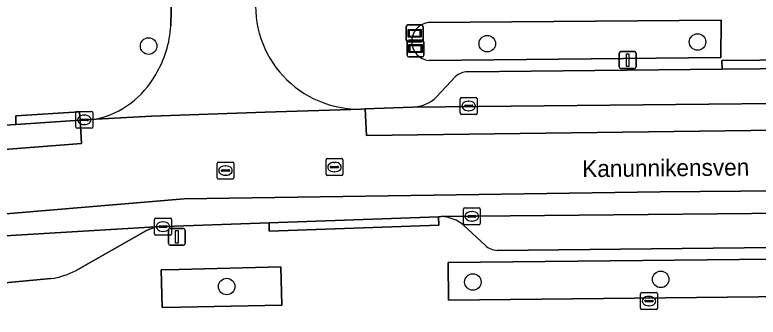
# Model space of a CAD drawing. Extents: x 163426 to 164192, y 380329 to 381641.
# Drawn here: x 163603.52 to 163647.51, y 380906.63 to 380924.51 of the extents above; entities that cross this region are included whole.
import ezdxf

# ---------------------------------------------------------------- set-up
doc = ezdxf.new("R2010")
doc.units = 0
for name, color, linetype in [('IMGEO_Boom', 7, 'Continuous'), ('IMGEO_Fietspad_gesloten', 7, 'Continuous'), ('IMGEO_Groenvoorziening', 7, 'Continuous'), ('IMGEO_Informatiebord', 7, 'Continuous'), ('IMGEO_Kolk', 7, 'Continuous'), ('IMGEO_Lichtmast', 7, 'Continuous'), ('IMGEO_Openbare_ruimte_label', 7, 'Continuous'), ('IMGEO_Parkeervlak_open', 7, 'Continuous'), ('IMGEO_Rijbaan_lokaal_gesloten', 7, 'Continuous'), ('IMGEO_Rijbaan_lokaal_open', 7, 'Continuous'), ('IMGEO_Rioolput', 7, 'Continuous'), ('IMGEO_Voetpad_open', 7, 'Continuous')]:
    doc.layers.add(name, color=color, linetype=linetype)

msp = doc.modelspace()

# ---------------------------------------------------------------- linework, layer by layer
at = {"layer": 'IMGEO_Boom'}
for centre in [(163643.924, 380922.903), (163611.434, 380922.659), (163631.478, 380922.8), (163641.743, 380908.859), (163616.056, 380908.436), (163630.625, 380908.704)]:
    msp.add_circle(centre, 0.489, dxfattribs=at)
at = {"layer": 'IMGEO_Fietspad_gesloten'}
for points in [[(163715.728, 380914.962), (163682.084, 380914.454), (163682.039, 380914.453), (163667.849, 380914.247), (163641.715, 380914.042), (163613.539, 380913.634), (163595.47, 380912.102), (163586.588, 380911.285), (163562.905, 380908.63), (163550.246, 380906.894), (163542.996, 380905.847), (163538.913, 380905.03), (163527.53, 380902.17), (163513.545, 380898.902), (163493.877, 380894.347), (163483.589, 380891.82), (163479.526, 380890.822)], [(163601.938, 380911.38), (163611.837, 380911.964), (163618.562, 380912.211), (163628.596, 380912.566), (163628.743, 380912.571), (163673.666, 380913.023), (163675.009, 380913.044), (163678.795, 380913.049), (163682.067, 380913.066), (163713.656, 380913.052)]]:
    msp.add_lwpolyline(points, dxfattribs=at)
at = {"layer": 'IMGEO_Groenvoorziening'}
msp.add_lwpolyline([(163628.032, 380921.806), (163645.308, 380921.975), (163645.314, 380924.2), (163627.97, 380924.049)], dxfattribs=at)
for points in [[(163629.184, 380907.627), (163673.23, 380908.111), (163673.245, 380910.312), (163629.158, 380909.857)], [(163619.252, 380909.602), (163613.248, 380909.445), (163612.181, 380909.417), (163612.239, 380907.192), (163613.32, 380907.214), (163619.327, 380907.336)]]:
    msp.add_lwpolyline(points, close=True, dxfattribs=at)
msp.add_arc((163628.128, 380922.931), 1.129, 98.0255, 265.1412, dxfattribs=at)
at = {"layer": 'IMGEO_Informatiebord'}
for p, q in [((163626.686, 380923.01), (163626.686, 380923.81)), ((163626.686, 380923.81), (163626.686, 380923.01)), ((163626.786, 380923.91), (163627.576, 380923.91)), ((163627.576, 380923.91), (163626.786, 380923.91)), ((163627.676, 380923.81), (163627.676, 380923.01)), ((163627.676, 380923.01), (163627.676, 380923.81)), ((163626.734, 380922.116), (163626.734, 380922.916)), ((163626.734, 380922.916), (163626.734, 380922.116)), ((163627.576, 380922.91), (163626.786, 380922.91)), ((163626.786, 380922.91), (163627.576, 380922.91)), ((163626.834, 380923.016), (163627.624, 380923.016)), ((163627.624, 380923.016), (163626.834, 380923.016)), ((163627.724, 380922.916), (163627.724, 380922.116)), ((163627.724, 380922.116), (163627.724, 380922.916)), ((163627.624, 380922.016), (163626.834, 380922.016)), ((163626.834, 380922.016), (163627.624, 380922.016))]:
    msp.add_line(p, q, dxfattribs=at)
for points in [[(163626.787, 380923.642), (163627.575, 380923.642), (163627.575, 380923.178), (163626.787, 380923.178), (163626.787, 380923.642)], [(163626.852, 380923.577), (163626.852, 380923.243), (163627.51, 380923.243), (163627.51, 380923.577), (163626.852, 380923.577)], [(163626.835, 380922.748), (163627.623, 380922.748), (163627.623, 380922.284), (163626.835, 380922.284), (163626.835, 380922.748)], [(163626.9, 380922.683), (163626.9, 380922.349), (163627.558, 380922.349), (163627.558, 380922.683), (163626.9, 380922.683)]]:
    msp.add_lwpolyline(points, dxfattribs=at)
for centre, start, end in [((163626.786, 380923.81), 90, 180), ((163626.786, 380923.81), 90, 180), ((163627.576, 380923.81), 0, 90), ((163627.576, 380923.81), 360, 90), ((163626.786, 380923.01), 180, 270), ((163626.786, 380923.01), 180, 270), ((163626.834, 380922.916), 90, 180), ((163626.834, 380922.916), 90, 180), ((163627.576, 380923.01), 270, 0), ((163627.576, 380923.01), 270, 0), ((163627.624, 380922.916), 0, 90), ((163627.624, 380922.916), 360, 90), ((163626.834, 380922.116), 180, 270), ((163626.834, 380922.116), 180, 270), ((163627.624, 380922.116), 270, 0), ((163627.624, 380922.116), 270, 0)]:
    msp.add_arc(centre, 0.1, start, end, dxfattribs=at)
at = {"layer": 'IMGEO_Kolk'}
for p, q in [((163629.881, 380918.692), (163629.881, 380919.544)), ((163629.956, 380919.618), (163630.808, 380919.618)), ((163630.369, 380919.398), (163630.394, 380919.398)), ((163630.882, 380919.544), (163630.882, 380918.692)), ((163630.14, 380919.112), (163630.14, 380919.124)), ((163630.578, 380919.075), (163630.18, 380919.075)), ((163630.183, 380919.161), (163630.581, 380919.161)), ((163630.624, 380919.124), (163630.624, 380919.112)), ((163607.129, 380917.873), (163607.129, 380918.725)), ((163607.204, 380918.799), (163608.056, 380918.799)), ((163607.617, 380918.579), (163607.642, 380918.579)), ((163608.13, 380918.725), (163608.13, 380917.873)), ((163630.808, 380918.618), (163629.956, 380918.618)), ((163630.392, 380918.838), (163630.367, 380918.838)), ((163607.388, 380918.293), (163607.388, 380918.305)), ((163607.826, 380918.256), (163607.428, 380918.256)), ((163607.431, 380918.342), (163607.829, 380918.342)), ((163607.872, 380918.305), (163607.872, 380918.293)), ((163608.056, 380917.799), (163607.204, 380917.799)), ((163607.64, 380918.019), (163607.615, 380918.019)), ((163630.065, 380912.165), (163630.065, 380913.017)), ((163630.14, 380913.091), (163630.992, 380913.091)), ((163630.553, 380912.871), (163630.578, 380912.871)), ((163631.066, 380913.017), (163631.066, 380912.165)), ((163611.788, 380911.554), (163611.788, 380912.406)), ((163611.863, 380912.48), (163612.715, 380912.48)), ((163612.789, 380912.406), (163612.789, 380911.554)), ((163630.324, 380912.585), (163630.324, 380912.597)), ((163630.762, 380912.548), (163630.364, 380912.548)), ((163630.367, 380912.634), (163630.765, 380912.634)), ((163630.808, 380912.597), (163630.808, 380912.585)), ((163612.047, 380911.974), (163612.047, 380911.986)), ((163612.485, 380911.937), (163612.087, 380911.937)), ((163612.09, 380912.023), (163612.488, 380912.023)), ((163612.276, 380912.26), (163612.301, 380912.26)), ((163612.531, 380911.986), (163612.531, 380911.974)), ((163630.992, 380912.091), (163630.14, 380912.091)), ((163630.576, 380912.311), (163630.551, 380912.311)), ((163612.715, 380911.48), (163611.863, 380911.48)), ((163612.299, 380911.7), (163612.274, 380911.7)), ((163640.551, 380907.15), (163640.551, 380908.002)), ((163640.626, 380908.076), (163641.478, 380908.076)), ((163641.552, 380908.002), (163641.552, 380907.15)), ((163640.81, 380907.57), (163640.81, 380907.582)), ((163641.248, 380907.533), (163640.85, 380907.533)), ((163640.853, 380907.619), (163641.251, 380907.619)), ((163641.039, 380907.856), (163641.064, 380907.856)), ((163641.294, 380907.582), (163641.294, 380907.57)), ((163641.478, 380907.076), (163640.626, 380907.076)), ((163641.062, 380907.296), (163641.037, 380907.296))]:
    msp.add_line(p, q, dxfattribs=at)
for points in [[(163629.881, 380918.692), (163629.881, 380919.544)], [(163629.956, 380919.618), (163630.808, 380919.618)], [(163630.882, 380919.544), (163630.882, 380918.692)], [(163607.129, 380917.873), (163607.129, 380918.725)], [(163607.204, 380918.799), (163608.056, 380918.799)], [(163608.13, 380918.725), (163608.13, 380917.873)], [(163630.808, 380918.618), (163629.956, 380918.618)], [(163608.056, 380917.799), (163607.204, 380917.799)], [(163630.065, 380912.165), (163630.065, 380913.017)], [(163630.14, 380913.091), (163630.992, 380913.091)], [(163631.066, 380913.017), (163631.066, 380912.165)], [(163611.788, 380911.554), (163611.788, 380912.406)], [(163611.863, 380912.48), (163612.715, 380912.48)], [(163612.789, 380912.406), (163612.789, 380911.554)], [(163630.992, 380912.091), (163630.14, 380912.091)], [(163612.715, 380911.48), (163611.863, 380911.48)], [(163640.551, 380907.15), (163640.551, 380908.002)], [(163640.626, 380908.076), (163641.478, 380908.076)], [(163641.552, 380908.002), (163641.552, 380907.15)], [(163641.478, 380907.076), (163640.626, 380907.076)]]:
    msp.add_lwpolyline(points, dxfattribs=at)
for centre, radius, start, end in [((163629.958, 380919.542), 0.0765, 91.552, 178.448), ((163629.958, 380919.542), 0.0765, 91.552, 178.448), ((163630.806, 380919.542), 0.0765, 1.552, 88.448), ((163630.806, 380919.542), 0.0765, 1.552, 88.448), ((163630.18, 380919.121), 0.0403, 85.8775, 175.7526), ((163630.177, 380919.111), 0.0366, 178.938, 274.7102), ((163630.581, 380919.118), 0.043, 264.8664, 352.4533), ((163630.585, 380919.123), 0.0386, 1.7309, 96.639), ((163607.206, 380918.723), 0.0765, 91.552, 178.448), ((163607.206, 380918.723), 0.0765, 91.552, 178.448), ((163608.054, 380918.723), 0.0765, 1.552, 88.448), ((163608.054, 380918.723), 0.0765, 1.552, 88.448), ((163629.958, 380918.694), 0.0765, 181.552, 268.448), ((163629.958, 380918.694), 0.0765, 181.552, 268.448), ((163630.806, 380918.694), 0.0765, 271.552, 358.448), ((163630.806, 380918.694), 0.0765, 271.552, 358.448), ((163607.428, 380918.302), 0.0403, 85.8775, 175.7526), ((163607.425, 380918.292), 0.0366, 178.938, 274.7102), ((163607.829, 380918.299), 0.043, 264.8664, 352.4533), ((163607.833, 380918.304), 0.0386, 1.7309, 96.639), ((163607.206, 380917.875), 0.0765, 181.552, 268.448), ((163607.206, 380917.875), 0.0765, 181.552, 268.448), ((163608.054, 380917.875), 0.0765, 271.552, 358.448), ((163608.054, 380917.875), 0.0765, 271.552, 358.448), ((163630.142, 380913.015), 0.0765, 91.552, 178.448), ((163630.142, 380913.015), 0.0765, 91.552, 178.448), ((163630.99, 380913.015), 0.0765, 1.552, 88.448), ((163630.99, 380913.015), 0.0765, 1.552, 88.448), ((163611.865, 380912.404), 0.0765, 91.552, 178.448), ((163611.865, 380912.404), 0.0765, 91.552, 178.448), ((163612.713, 380912.404), 0.0765, 1.552, 88.448), ((163612.713, 380912.404), 0.0765, 1.552, 88.448), ((163630.364, 380912.594), 0.0403, 85.8775, 175.7526), ((163630.361, 380912.584), 0.0366, 178.938, 274.7102), ((163630.765, 380912.591), 0.043, 264.8664, 352.4533), ((163630.769, 380912.596), 0.0386, 1.7309, 96.639), ((163612.087, 380911.983), 0.0403, 85.8775, 175.7526), ((163612.084, 380911.973), 0.0366, 178.938, 274.7102), ((163612.488, 380911.98), 0.043, 264.8664, 352.4533), ((163612.492, 380911.985), 0.0386, 1.7309, 96.639), ((163630.142, 380912.167), 0.0765, 181.552, 268.448), ((163630.142, 380912.167), 0.0765, 181.552, 268.448), ((163630.99, 380912.167), 0.0765, 271.552, 358.448), ((163630.99, 380912.167), 0.0765, 271.552, 358.448), ((163611.865, 380911.556), 0.0765, 181.552, 268.448), ((163611.865, 380911.556), 0.0765, 181.552, 268.448), ((163612.713, 380911.556), 0.0765, 271.552, 358.448), ((163612.713, 380911.556), 0.0765, 271.552, 358.448), ((163640.628, 380908), 0.0765, 91.552, 178.448), ((163640.628, 380908), 0.0765, 91.552, 178.448), ((163641.476, 380908), 0.0765, 1.552, 88.448), ((163641.476, 380908), 0.0765, 1.552, 88.448), ((163640.85, 380907.579), 0.0403, 85.8775, 175.7526), ((163640.847, 380907.569), 0.0366, 178.938, 274.7102), ((163641.251, 380907.576), 0.043, 264.8664, 352.4533), ((163641.255, 380907.581), 0.0386, 1.7309, 96.639), ((163640.628, 380907.152), 0.0765, 181.552, 268.448), ((163640.628, 380907.152), 0.0765, 181.552, 268.448), ((163641.476, 380907.152), 0.0765, 271.552, 358.448), ((163641.476, 380907.152), 0.0765, 271.552, 358.448)]:
    msp.add_arc(centre, radius, start, end, dxfattribs=at)
for centre, major_axis, ratio, start_param, end_param in [((163630.368, 380919.118), (-0.387, 0.002), 0.722429, 4.712389, 7.853982), ((163630.393, 380919.118), (-0.39, 0.002), 0.717154, 1.570796, 4.712389), ((163607.616, 380918.299), (-0.387, 0.002), 0.722429, 4.712389, 7.853982), ((163607.641, 380918.299), (-0.39, 0.002), 0.717154, 1.570796, 4.712389), ((163630.552, 380912.591), (-0.387, 0.002), 0.722429, 4.712389, 7.853982), ((163630.577, 380912.591), (-0.39, 0.002), 0.717154, 1.570796, 4.712389), ((163612.275, 380911.98), (-0.387, 0.002), 0.722429, 4.712389, 7.853982), ((163612.3, 380911.98), (-0.39, 0.002), 0.717154, 1.570796, 4.712389), ((163641.038, 380907.576), (-0.387, 0.002), 0.722429, 4.712389, 7.853982), ((163641.063, 380907.576), (-0.39, 0.002), 0.717154, 1.570796, 4.712389)]:
    msp.add_ellipse(centre, major_axis=major_axis, ratio=ratio, start_param=start_param, end_param=end_param, dxfattribs=at)
at = {"layer": 'IMGEO_Lichtmast'}
for p, q in [((163639.292, 380921.433), (163639.292, 380922.233)), ((163639.292, 380922.233), (163639.292, 380921.433)), ((163639.392, 380922.333), (163640.182, 380922.333)), ((163640.182, 380922.333), (163639.392, 380922.333)), ((163640.282, 380922.233), (163640.282, 380921.433)), ((163640.282, 380921.433), (163640.282, 380922.233)), ((163640.182, 380921.333), (163639.392, 380921.333)), ((163639.392, 380921.333), (163640.182, 380921.333)), ((163612.604, 380910.974), (163612.604, 380911.774)), ((163612.604, 380911.774), (163612.604, 380910.974)), ((163612.704, 380911.874), (163613.494, 380911.874)), ((163613.494, 380911.874), (163612.704, 380911.874)), ((163613.594, 380911.774), (163613.594, 380910.974)), ((163613.594, 380910.974), (163613.594, 380911.774)), ((163613.494, 380910.874), (163612.704, 380910.874)), ((163612.704, 380910.874), (163613.494, 380910.874))]:
    msp.add_line(p, q, dxfattribs=at)
for points in [[(163639.712, 380922.208), (163639.862, 380922.208), (163639.862, 380921.458), (163639.712, 380921.458), (163639.712, 380922.208)], [(163613.024, 380911.749), (163613.174, 380911.749), (163613.174, 380910.999), (163613.024, 380910.999), (163613.024, 380911.749)]]:
    msp.add_lwpolyline(points, dxfattribs=at)
for centre, start, end in [((163639.392, 380922.233), 90, 180), ((163639.392, 380922.233), 90, 180), ((163640.182, 380922.233), 0, 90), ((163640.182, 380922.233), 360, 90), ((163639.392, 380921.433), 180, 270), ((163639.392, 380921.433), 180, 270), ((163640.182, 380921.433), 270, 0), ((163640.182, 380921.433), 270, 0), ((163612.704, 380911.774), 90, 180), ((163612.704, 380911.774), 90, 180), ((163613.494, 380911.774), 0, 90), ((163613.494, 380911.774), 360, 90), ((163612.704, 380910.974), 180, 270), ((163612.704, 380910.974), 180, 270), ((163613.494, 380910.974), 270, 0), ((163613.494, 380910.974), 270, 0)]:
    msp.add_arc(centre, 0.1, start, end, dxfattribs=at)
at = {"layer": 'IMGEO_Parkeervlak_open'}
for points in [[(163670.407, 380921.535), (163667.741, 380921.509), (163660.924, 380921.441), (163649.89, 380921.332), (163645.372, 380921.287), (163630.308, 380921.138)], [(163629.604, 380920.851), (163628.481, 380919.661)], [(163627.061, 380919.049), (163673.798, 380919.523)], [(163673.666, 380913.023), (163628.743, 380912.571)], [(163630.092, 380912.046), (163631.359, 380910.883)], [(163632.066, 380910.578), (163670.41, 380910.978)]]:
    msp.add_lwpolyline(points, dxfattribs=at)
for centre, radius, start, end in [((163630.291, 380920.174), 0.964, 88.9635, 135.395), ((163626.982, 380921.185), 2.138, 272.1137, 314.517), ((163628.718, 380910.512), 2.059, 48.1576, 89.3127), ((163632.075, 380911.57), 0.992, 223.8346, 269.4947)]:
    msp.add_arc(centre, radius, start, end, dxfattribs=at)
at = {"layer": 'IMGEO_Rijbaan_lokaal_gesloten'}
for points in [[(163758.22, 380921.639), (163753.264, 380921.257), (163753.097, 380921.245), (163745.157, 380920.677), (163735.429, 380920.259), (163725.418, 380919.865), (163682.402, 380919.644), (163682.086, 380919.642), (163681.941, 380919.64), (163676.202, 380919.555), (163673.798, 380919.523), (163627.061, 380919.049), (163624.25, 380918.944), (163624.336, 380917.378), (163681.951, 380918.122), (163681.983, 380918.123), (163693.971, 380918.37), (163736.348, 380918.742), (163760.51, 380920.229), (163795.266, 380924.289), (163797.781, 380924.606), (163797.614, 380926.005), (163795.76, 380925.801), (163775.102, 380923.325)], [(163595.47, 380912.102), (163613.539, 380913.634), (163641.715, 380914.042), (163667.849, 380914.247), (163682.039, 380914.453), (163682.084, 380914.454), (163681.983, 380918.123), (163681.951, 380918.122), (163624.336, 380917.378), (163624.25, 380918.944), (163624.044, 380918.936), (163618.325, 380918.757), (163611.597, 380918.51), (163608.34, 380918.345), (163607.38, 380918.278), (163607.459, 380916.901), (163594.29, 380915.88)], [(163566.057, 380914.153), (163518.238, 380907.701), (163518.508, 380906.15), (163529.367, 380907.811), (163574.895, 380913.939), (163594.29, 380915.88), (163607.459, 380916.901), (163607.38, 380918.278), (163603.576, 380918.027), (163600.49, 380917.815), (163600.308, 380917.8), (163594.236, 380917.3)]]:
    msp.add_lwpolyline(points, dxfattribs=at)
at = {"layer": 'IMGEO_Rijbaan_lokaal_open'}
for points in [[(163611.021, 380978.28), (163611.579, 380974.223), (163612.142, 380969.964), (163612.276, 380966.585), (163612.316, 380963.521), (163612.784, 380925.796), (163612.755, 380923.859)], [(163608.34, 380918.345), (163611.597, 380918.51), (163618.325, 380918.757), (163624.044, 380918.936)], [(163607.152, 380909.386), (163611.3, 380911.751), (163611.837, 380911.964), (163601.938, 380911.38), (163592.055, 380910.574), (163584.562, 380909.802), (163585.658, 380909.583), (163587.172, 380909.281), (163592.888, 380907.877), (163593.225, 380907.828), (163593.683, 380907.793), (163605.654, 380908.909)]]:
    msp.add_lwpolyline(points, dxfattribs=at)
for centre, radius, start, end in [((163623.879, 380925.045), 6.112, 174.0029, 271.5448), ((163606.339, 380924.275), 6.429, 329.0832, 356.2878), ((163607.129, 380923.63), 5.422, 282.9021, 330.6445), ((163604.989, 380913.587), 4.725, 278.0857, 297.2398)]:
    msp.add_arc(centre, radius, start, end, dxfattribs=at)
at = {"layer": 'IMGEO_Rioolput'}
for p, q in [((163621.936, 380915.077), (163621.936, 380915.929)), ((163622.011, 380916.003), (163622.863, 380916.003)), ((163622.937, 380915.929), (163622.937, 380915.077)), ((163615.484, 380914.87), (163615.484, 380915.722)), ((163615.559, 380915.796), (163616.411, 380915.796)), ((163615.972, 380915.576), (163615.997, 380915.576)), ((163616.485, 380915.722), (163616.485, 380914.87)), ((163622.195, 380915.497), (163622.195, 380915.509)), ((163622.633, 380915.46), (163622.235, 380915.46)), ((163622.238, 380915.546), (163622.636, 380915.546)), ((163622.424, 380915.783), (163622.449, 380915.783)), ((163622.679, 380915.509), (163622.679, 380915.497)), ((163615.743, 380915.29), (163615.743, 380915.302)), ((163616.181, 380915.253), (163615.783, 380915.253)), ((163615.786, 380915.339), (163616.184, 380915.339)), ((163615.995, 380915.016), (163615.97, 380915.016)), ((163616.227, 380915.302), (163616.227, 380915.29)), ((163622.863, 380915.003), (163622.011, 380915.003)), ((163622.447, 380915.223), (163622.422, 380915.223)), ((163616.411, 380914.796), (163615.559, 380914.796))]:
    msp.add_line(p, q, dxfattribs=at)
for points in [[(163621.936, 380915.077), (163621.936, 380915.929)], [(163622.011, 380916.003), (163622.863, 380916.003)], [(163622.937, 380915.929), (163622.937, 380915.077)], [(163615.484, 380914.87), (163615.484, 380915.722)], [(163615.559, 380915.796), (163616.411, 380915.796)], [(163616.485, 380915.722), (163616.485, 380914.87)], [(163622.863, 380915.003), (163622.011, 380915.003)], [(163616.411, 380914.796), (163615.559, 380914.796)]]:
    msp.add_lwpolyline(points, dxfattribs=at)
for centre, radius, start, end in [((163622.013, 380915.927), 0.0765, 91.552, 178.448), ((163622.013, 380915.927), 0.0765, 91.552, 178.448), ((163622.861, 380915.927), 0.0765, 1.552, 88.448), ((163622.861, 380915.927), 0.0765, 1.552, 88.448), ((163615.561, 380915.72), 0.0765, 91.552, 178.448), ((163615.561, 380915.72), 0.0765, 91.552, 178.448), ((163616.409, 380915.72), 0.0765, 1.552, 88.448), ((163616.409, 380915.72), 0.0765, 1.552, 88.448), ((163622.235, 380915.506), 0.0403, 85.8775, 175.7526), ((163622.232, 380915.496), 0.0366, 178.938, 274.7102), ((163622.636, 380915.503), 0.043, 264.8664, 352.4533), ((163622.64, 380915.508), 0.0386, 1.7309, 96.639), ((163615.783, 380915.299), 0.0403, 85.8775, 175.7526), ((163615.78, 380915.289), 0.0366, 178.938, 274.7102), ((163616.184, 380915.296), 0.043, 264.8664, 352.4533), ((163616.188, 380915.301), 0.0386, 1.7309, 96.639), ((163622.013, 380915.079), 0.0765, 181.552, 268.448), ((163622.013, 380915.079), 0.0765, 181.552, 268.448), ((163622.861, 380915.079), 0.0765, 271.552, 358.448), ((163622.861, 380915.079), 0.0765, 271.552, 358.448), ((163615.561, 380914.872), 0.0765, 181.552, 268.448), ((163615.561, 380914.872), 0.0765, 181.552, 268.448), ((163616.409, 380914.872), 0.0765, 271.552, 358.448), ((163616.409, 380914.872), 0.0765, 271.552, 358.448)]:
    msp.add_arc(centre, radius, start, end, dxfattribs=at)
for centre, major_axis, ratio, start_param, end_param in [((163615.971, 380915.296), (-0.387, 0.002), 0.722429, 4.712389, 7.853982), ((163615.996, 380915.296), (-0.39, 0.002), 0.717154, 1.570796, 4.712389), ((163622.423, 380915.503), (-0.387, 0.002), 0.722429, 4.712389, 7.853982), ((163622.448, 380915.503), (-0.39, 0.002), 0.717154, 1.570796, 4.712389)]:
    msp.add_ellipse(centre, major_axis=major_axis, ratio=ratio, start_param=start_param, end_param=end_param, dxfattribs=at)
at = {"layer": 'IMGEO_Voetpad_open'}
for points in [[(163612.755, 380923.859), (163612.784, 380925.796), (163607.182, 380925.725), (163595.406, 380924.812)], [(163627.97, 380924.049), (163645.314, 380924.2), (163645.308, 380921.975)], [(163645.308, 380921.975), (163628.032, 380921.806)], [(163630.308, 380921.138), (163645.372, 380921.287), (163645.368, 380921.8), (163649.855, 380921.846), (163649.89, 380921.332), (163660.924, 380921.441), (163660.926, 380921.946), (163667.744, 380921.999), (163667.741, 380921.509), (163670.407, 380921.535)], [(163628.481, 380919.661), (163629.604, 380920.851)], [(163624.044, 380918.936), (163624.25, 380918.944), (163627.061, 380919.049)], [(163600.308, 380917.8), (163600.49, 380917.815), (163603.576, 380918.027), (163603.576, 380918.542), (163607.345, 380918.78), (163607.38, 380918.278), (163608.34, 380918.345)], [(163628.743, 380912.571), (163628.596, 380912.566), (163628.613, 380912.069), (163618.579, 380911.712), (163618.562, 380912.211), (163611.837, 380911.964), (163611.3, 380911.751), (163607.152, 380909.386)], [(163631.359, 380910.883), (163630.092, 380912.046)], [(163670.41, 380910.978), (163632.066, 380910.578)], [(163605.654, 380908.909), (163593.683, 380907.793), (163593.225, 380907.828), (163592.888, 380907.877), (163587.172, 380909.281), (163585.658, 380909.583)]]:
    msp.add_lwpolyline(points, dxfattribs=at)
for points in [[(163645.372, 380921.287), (163649.89, 380921.332), (163649.855, 380921.846), (163645.368, 380921.8)], [(163603.576, 380918.027), (163607.38, 380918.278), (163607.345, 380918.78), (163603.576, 380918.542)], [(163618.562, 380912.211), (163618.579, 380911.712), (163628.613, 380912.069), (163628.596, 380912.566)], [(163629.158, 380909.857), (163673.245, 380910.312), (163673.23, 380908.111), (163629.184, 380907.627)], [(163619.327, 380907.336), (163613.32, 380907.214), (163612.239, 380907.192), (163612.181, 380909.417), (163613.248, 380909.445), (163619.252, 380909.602)]]:
    msp.add_lwpolyline(points, close=True, dxfattribs=at)
for centre, radius, start, end in [((163623.879, 380925.045), 6.112, 174.0029, 271.5448), ((163606.339, 380924.275), 6.429, 329.0832, 356.2878), ((163628.128, 380922.931), 1.129, 98.0255, 265.1412), ((163630.291, 380920.174), 0.964, 88.9635, 135.395), ((163607.129, 380923.63), 5.422, 282.9021, 330.6445), ((163626.982, 380921.185), 2.138, 272.1137, 314.517), ((163628.718, 380910.512), 2.059, 48.1576, 89.3127), ((163632.075, 380911.57), 0.992, 223.8346, 269.4947), ((163604.989, 380913.587), 4.725, 278.0857, 297.2398)]:
    msp.add_arc(centre, radius, start, end, dxfattribs=at)

# ---------------------------------------------------------------- texts
at = {"layer": 'IMGEO_Openbare_ruimte_label'}
msp.add_text('Kanunnikensven', height=1, rotation=0.5729, dxfattribs=at).set_placement((163637.101, 380914.906))

doc.saveas('drawing.dxf')
